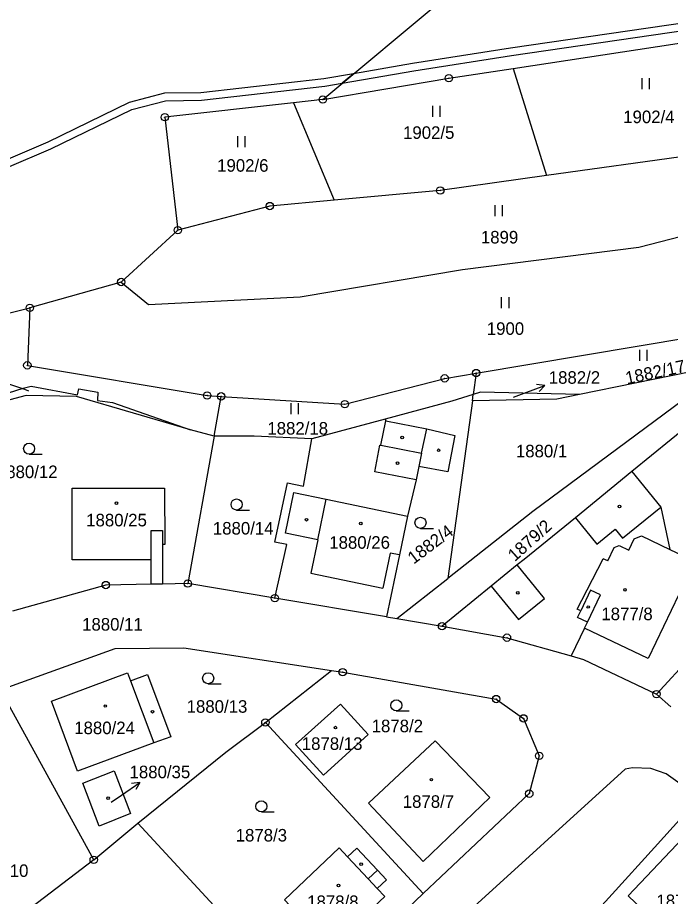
# Model space of a CAD drawing. Extents: x -644096 to -634268, y -1141430 to -1133463.
# Drawn here: x -638186.8 to -638098.4, y -1138869.5 to -1138750.4 of the extents above; entities that cross this region are included whole.
import ezdxf

# ---------------------------------------------------------------- set-up
doc = ezdxf.new("R2010")
doc.units = 0
for name, color, linetype in [('_CIVIL_CONSTRUCTION', 7, 'Continuous'), ('B_Hranice _3D', 7, 'Continuous'), ('M_Svah_Nasyp', 7, 'Continuous'), ('M_Svah_Zarez', 7, 'Continuous'), ('svrsek_osa_sjezdy', 7, 'Continuous'), ('svrsek_osa_terminal_VRT', 7, 'Continuous'), ('svrsek_osa_VRT', 7, 'Continuous'), ('svrsek_popisy_VRT', 7, 'Continuous'), ('terminal_VRT', 7, 'Continuous')]:
    doc.layers.add(name, color=color, linetype=linetype)

msp = doc.modelspace()

# ---------------------------------------------------------------- linework, layer by layer
at = {"layer": '_CIVIL_CONSTRUCTION'}
for centre, radius in [((-638128.42, -1138758.62), 0.5), ((-638128.42, -1138758.62), 0.0303), ((-638145.5, -1138761.5), 0.5), ((-638145.5, -1138761.5), 0.0303), ((-638166.89, -1138763.91), 0.5), ((-638166.89, -1138763.91), 0.0303), ((-638129.59, -1138773.83), 0.5), ((-638129.59, -1138773.83), 0.0303), ((-638152.66, -1138775.94), 0.5), ((-638152.66, -1138775.94), 0.0303), ((-638165.13, -1138779.2), 0.5), ((-638165.13, -1138779.2), 0.0303), ((-638172.8, -1138786.23), 0.5), ((-638172.8, -1138786.23), 0.0303), ((-638185.17, -1138789.73), 0.5), ((-638185.17, -1138789.73), 0.0303), ((-638185.5, -1138797.52), 0.5), ((-638185.5, -1138797.52), 0.0303), ((-638124.73, -1138798.56), 0.5), ((-638124.73, -1138798.56), 0.0303), ((-638128.99, -1138799.28), 0.5), ((-638128.99, -1138799.28), 0.0303), ((-638161.15, -1138801.6), 0.5), ((-638161.15, -1138801.6), 0.0303), ((-638159.26, -1138801.72), 0.5), ((-638159.26, -1138801.72), 0.0303), ((-638142.52, -1138802.78), 0.5), ((-638142.52, -1138802.78), 0.0303), ((-638174.88, -1138827.28), 0.5), ((-638163.78, -1138827.08), 0.5), ((-638163.78, -1138827.08), 0.0303), ((-638174.88, -1138827.28), 0.0303), ((-638151.98, -1138829.06), 0.5), ((-638151.98, -1138829.06), 0.0303), ((-638129.35, -1138832.85), 0.5), ((-638129.35, -1138832.85), 0.0303), ((-638120.56, -1138834.41), 0.5), ((-638120.56, -1138834.41), 0.0303), ((-638142.8, -1138839.08), 0.5), ((-638142.8, -1138839.08), 0.0303), ((-638122.02, -1138842.72), 0.5), ((-638122.02, -1138842.72), 0.0303), ((-638100.32, -1138842.05), 0.5), ((-638100.32, -1138842.05), 0.0303), ((-638118.32, -1138845.34), 0.5), ((-638153.27, -1138845.89), 0.5), ((-638153.27, -1138845.89), 0.0303), ((-638118.32, -1138845.34), 0.0303), ((-638116.19, -1138850.42), 0.5), ((-638116.19, -1138850.42), 0.0303), ((-638117.54, -1138855.54), 0.5), ((-638117.54, -1138855.54), 0.0303), ((-638176.51, -1138864.49), 0.5), ((-638176.51, -1138864.49), 0.0303)]:
    msp.add_circle(centre, radius, dxfattribs=at)
at = {"layer": 'B_Hranice _3D'}
msp.add_lwpolyline([(-638141.33, -1138758.02), (-638142.88, -1138759.31), (-638133.19, -1138757.62), (-638119.96, -1138755.53), (-638096.07, -1138752.08), (-638090.16, -1138751.66), (-638088.33, -1138752.5), (-638087.9, -1138752.78), (-638086.27, -1138752.64), (-638087.85, -1138751.62), (-638089.98, -1138750.64), (-638096.17, -1138751.08), (-638120.1, -1138754.55), (-638133.35, -1138756.64)], close=True, dxfattribs=at)
msp.add_lwpolyline([(-638194.19, -1138773.25), (-638182.3, -1138768.2), (-638171.37, -1138762.86), (-638166.8, -1138761.67), (-638161.94, -1138761.61), (-638145.23, -1138759.72), (-638142.88, -1138759.31), (-638141.33, -1138758.02), (-638145.37, -1138758.72), (-638162, -1138760.61), (-638166.94, -1138760.67), (-638171.71, -1138761.92), (-638182.72, -1138767.29), (-638194.57, -1138772.33)], dxfattribs=at)
at = {"layer": 'M_Svah_Nasyp'}
for p, q in [((-638137.62, -1138808.34), (-638136.97, -1138805.05)), ((-638132.15, -1138809.43), (-638131.42, -1138806.13)), ((-638138.46, -1138811.94), (-638137.78, -1138808.31)), ((-638137.78, -1138808.31), (-638137.62, -1138808.34)), ((-638137.62, -1138808.34), (-638132.15, -1138809.43)), ((-638132.15, -1138809.43), (-638132.5, -1138811.21)), ((-638132.86, -1138813.02), (-638138.46, -1138811.94)), ((-638150.55, -1138820.24), (-638149.41, -1138814.76)), ((-638149.41, -1138814.76), (-638145.03, -1138815.66)), ((-638146.16, -1138821.15), (-638145.03, -1138815.66)), ((-638145.03, -1138815.66), (-638134.04, -1138817.94)), ((-638104.92, -1138820.94), (-638099.72, -1138816.74)), ((-638111.3, -1138818.16), (-638108.4, -1138821.73)), ((-638168.72, -1138819.9), (-638167.19, -1138819.9)), ((-638168.72, -1138823.87), (-638168.72, -1138819.9)), ((-638167.19, -1138819.9), (-638167.19, -1138821.79)), ((-638108.4, -1138821.73), (-638105.92, -1138819.71)), ((-638105.92, -1138819.71), (-638104.92, -1138820.94)), ((-638146.16, -1138821.15), (-638150.55, -1138820.24)), ((-638146.16, -1138821.15), (-638147.1, -1138825.67)), ((-638136.37, -1138822.95), (-638137.35, -1138827.69)), ((-638135.13, -1138823.21), (-638136.37, -1138822.95)), ((-638115.49, -1138829.11), (-638119.16, -1138824.55)), ((-638110.43, -1138829.31), (-638107.54, -1138823.71)), ((-638106.9, -1138824.01), (-638107.54, -1138823.71)), ((-638147.1, -1138825.67), (-638137.35, -1138827.69)), ((-638122.69, -1138827.43), (-638119.02, -1138831.96)), ((-638109.23, -1138827.96), (-638110.58, -1138830.78)), ((-638107.89, -1138828.6), (-638109.23, -1138827.96)), ((-638119.02, -1138831.96), (-638115.49, -1138829.11)), ((-638111.07, -1138830.54), (-638110.43, -1138829.31)), ((-638109.66, -1138832.31), (-638107.89, -1138828.6)), ((-638110.58, -1138830.78), (-638111.07, -1138830.54)), ((-638111.01, -1138831.67), (-638110.58, -1138830.78)), ((-638109.66, -1138832.31), (-638111.01, -1138831.67)), ((-638110.05, -1138833.12), (-638109.66, -1138832.31)), ((-638171.52, -1138840.24), (-638168.38, -1138848.67)), ((-638142.14, -1138864.1), (-638139.35, -1138867.07)), ((-638139.35, -1138867.07), (-638138.1, -1138865.9)), ((-638139.35, -1138867.07), (-638138.12, -1138868.38))]:
    msp.add_line(p, q, dxfattribs=at)
msp.add_lwpolyline([(-638106.9, -1138824.01), (-638106.04, -1138822.18), (-638105.39, -1138821.91), (-638104.06, -1138822.54), (-638103.32, -1138821.03), (-638102.33, -1138820.62), (-638098.49, -1138822.46)], dxfattribs=at)
at = {"layer": 'M_Svah_Zarez'}
for centre in [(-638134.76, -1138807.29), (-638129.81, -1138809.02), (-638135.37, -1138810.77), (-638173.44, -1138816.18), (-638105.32, -1138816.63), (-638147.71, -1138818.43), (-638140.36, -1138818.94), (-638119.1, -1138828.34), (-638104.58, -1138827.93), (-638109.55, -1138830.25), (-638174.94, -1138843.67), (-638168.55, -1138844.44), (-638143.79, -1138846.59), (-638130.8, -1138853.64), (-638174.57, -1138856.16), (-638140.3, -1138865.1), (-638143.38, -1138867.97)]:
    msp.add_circle(centre, 0.175, dxfattribs=at)
at = {"layer": 'svrsek_osa_sjezdy'}
for p, q in [((-638102.25, -1138760.12), (-638102.25, -1138758.62)), ((-638101.25, -1138760.12), (-638101.25, -1138758.62)), ((-638130.61, -1138763.85), (-638130.61, -1138762.35)), ((-638129.61, -1138763.85), (-638129.61, -1138762.35)), ((-638157.01, -1138767.96), (-638157.01, -1138766.46)), ((-638156.01, -1138767.96), (-638156.01, -1138766.46)), ((-638122.15, -1138777.33), (-638122.15, -1138775.83)), ((-638121.15, -1138777.33), (-638121.15, -1138775.83)), ((-638121.28, -1138789.78), (-638121.28, -1138788.28)), ((-638120.28, -1138789.78), (-638120.28, -1138788.28)), ((-638102.57, -1138796.91), (-638102.57, -1138795.41)), ((-638101.57, -1138796.91), (-638101.57, -1138795.41)), ((-638149.78, -1138804.14), (-638149.78, -1138802.64)), ((-638148.78, -1138804.14), (-638148.78, -1138802.64)), ((-638185.26, -1138809.55), (-638183.51, -1138809.55)), ((-638157.17, -1138817.12), (-638155.42, -1138817.12)), ((-638132.27, -1138819.6), (-638130.52, -1138819.6)), ((-638161.02, -1138840.65), (-638159.27, -1138840.65)), ((-638135.54, -1138844.33), (-638133.79, -1138844.33)), ((-638153.81, -1138858.01), (-638152.06, -1138858.01))]:
    msp.add_line(p, q, dxfattribs=at)
for centre in [(-638185.26, -1138808.8), (-638157.17, -1138816.37), (-638132.27, -1138818.85), (-638161.02, -1138839.9), (-638135.54, -1138843.58), (-638153.81, -1138857.26)]:
    msp.add_circle(centre, 0.75, dxfattribs=at)
at = {"layer": 'svrsek_osa_terminal_VRT'}
msp.add_arc((-642050.26, -1145189.6), 8802.25, 41.413152, 75.317049, dxfattribs=at)
at = {"layer": 'svrsek_popisy_VRT'}
for p, q in [((-638185.86, -1138800.81), (-638188.7, -1138799.83)), ((-638185.31, -1138801), (-638185.86, -1138800.81)), ((-638118.24, -1138801.3), (-638115.44, -1138800.23)), ((-638115.44, -1138800.23), (-638116.55, -1138800.12)), ((-638115.44, -1138800.23), (-638116.19, -1138801.05)), ((-638119.67, -1138801.84), (-638118.24, -1138801.3)), ((-638172.74, -1138855.73), (-638170.28, -1138854.01)), ((-638170.28, -1138854.01), (-638171.39, -1138854.17)), ((-638170.28, -1138854.01), (-638170.82, -1138854.99)), ((-638174.15, -1138856.7), (-638172.74, -1138855.73))]:
    msp.add_line(p, q, dxfattribs=at)
at = {"layer": 'terminal_VRT'}
for p, q in [((-638145.5, -1138761.5), (-638102.91, -1138725.95)), ((-638119.7, -1138757.29), (-638115.21, -1138771.82)), ((-638145.5, -1138761.5), (-638149.46, -1138761.95)), ((-638149.46, -1138761.95), (-638143.95, -1138775.14)), ((-638085.27, -1138767.62), (-638115.21, -1138771.82)), ((-638165.13, -1138779.2), (-638172.8, -1138786.23)), ((-638172.8, -1138786.23), (-638185.17, -1138789.73)), ((-638124.73, -1138798.56), (-638089.6, -1138792.67)), ((-638124.73, -1138798.56), (-638125.15, -1138801.46)), ((-638095.32, -1138798.33), (-638110.76, -1138801.48)), ((-638160.2, -1138807.13), (-638159.26, -1138801.72)), ((-638125.24, -1138802.32), (-638125.15, -1138801.46)), ((-638125.24, -1138802.32), (-638128.57, -1138826.39)), ((-638093.61, -1138803.72), (-638103.64, -1138811.92)), ((-638137.07, -1138804.81), (-638147, -1138807.49)), ((-638160.2, -1138807.13), (-638163.43, -1138806.26)), ((-638160.2, -1138807.13), (-638163.78, -1138827.08)), ((-638080.33, -1138820.32), (-638100.32, -1138842.05)), ((-638151.98, -1138829.06), (-638150.37, -1138821.81)), ((-638167.19, -1138827.14), (-638168.72, -1138827.17)), ((-638163.78, -1138827.08), (-638167.19, -1138827.14)), ((-638151.98, -1138829.06), (-638163.78, -1138827.08)), ((-638135.46, -1138831.83), (-638128.57, -1138826.39)), ((-638122.69, -1138827.43), (-638129.35, -1138832.85)), ((-638136.86, -1138831.59), (-638151.98, -1138829.06)), ((-638136.86, -1138831.59), (-638135.46, -1138831.83)), ((-638135.46, -1138831.83), (-638129.35, -1138832.85)), ((-638153.27, -1138845.89), (-638144.34, -1138838.84)), ((-638171.92, -1138839.16), (-638171.52, -1138840.24)), ((-638176.51, -1138864.49), (-638189.14, -1138841.47)), ((-638100.32, -1138842.05), (-638098.37, -1138843.79)), ((-638153.27, -1138845.89), (-638131.89, -1138869.07)), ((-638166.09, -1138847.82), (-638168.38, -1138848.67)), ((-638176.51, -1138864.49), (-638170.55, -1138859.53)), ((-638147.86, -1138884.14), (-638131.89, -1138869.07))]:
    msp.add_line(p, q, dxfattribs=at)
for points in [[(-638119.7, -1138757.29), (-638092.76, -1138753.19), (-638088.87, -1138752.86)], [(-638145.5, -1138761.5), (-638128.42, -1138758.62), (-638119.7, -1138757.29)], [(-638149.46, -1138761.95), (-638166.89, -1138763.91), (-638165.13, -1138779.2)], [(-638115.21, -1138771.82), (-638129.59, -1138773.83), (-638143.95, -1138775.14)], [(-638172.8, -1138786.23), (-638169.08, -1138789.28), (-638148.56, -1138788.25), (-638126.6, -1138784.54), (-638102.72, -1138781.51), (-638081.53, -1138776.03), (-638061.9, -1138774.46)], [(-638143.95, -1138775.14), (-638152.66, -1138775.94), (-638165.13, -1138779.2)], [(-638206.42, -1138796.22), (-638196.05, -1138792.44), (-638185.17, -1138789.73)], [(-638185.17, -1138789.73), (-638185.5, -1138797.52), (-638161.15, -1138801.6), (-638159.26, -1138801.72)], [(-638159.26, -1138801.72), (-638142.52, -1138802.78), (-638128.99, -1138799.28), (-638124.73, -1138798.56)], [(-638201.09, -1138805.83), (-638195.95, -1138803.67), (-638193.8, -1138803.05), (-638186.08, -1138800.62), (-638184.96, -1138800.33), (-638178.69, -1138801.53), (-638178.51, -1138800.68), (-638175.94, -1138801.16), (-638176.01, -1138802.28), (-638173.99, -1138802.57), (-638163.43, -1138806.26)], [(-638094.22, -1138800.38), (-638117.08, -1138817.32), (-638128.57, -1138826.39)], [(-638163.43, -1138806.26), (-638178.85, -1138801.72), (-638185.64, -1138801.62), (-638196.22, -1138804.42), (-638200.76, -1138806.44)], [(-638125.15, -1138801.46), (-638128.03, -1138802.37), (-638137.07, -1138804.81)], [(-638110.76, -1138801.48), (-638113.83, -1138802.11), (-638125.24, -1138802.32)], [(-638110.76, -1138801.48), (-638124.16, -1138801.15), (-638125.15, -1138801.46)], [(-638137.07, -1138804.81), (-638136.97, -1138805.05), (-638131.42, -1138806.13), (-638127.61, -1138807.02), (-638128.58, -1138811.96), (-638132.5, -1138811.21), (-638132.86, -1138813.02)], [(-638147, -1138807.49), (-638154.8, -1138807.13), (-638160.2, -1138807.13)], [(-638150.37, -1138821.81), (-638151.98, -1138821.48), (-638150.29, -1138813.42), (-638148.13, -1138813.87), (-638147, -1138807.49)], [(-638103.64, -1138811.92), (-638111.3, -1138818.16), (-638118.23, -1138823.8), (-638119.16, -1138824.55), (-638122.69, -1138827.43)], [(-638103.64, -1138811.92), (-638099.72, -1138816.74), (-638098.49, -1138822.46), (-638095, -1138824.14)], [(-638132.86, -1138813.02), (-638134.04, -1138817.94), (-638135.13, -1138823.21), (-638136.86, -1138831.59)], [(-638168.72, -1138827.17), (-638168.72, -1138823.87), (-638179.41, -1138823.87), (-638179.41, -1138814.14), (-638166.93, -1138814.14), (-638166.88, -1138821.79), (-638167.19, -1138821.79), (-638167.19, -1138827.14)], [(-638095, -1138824.14), (-638097.31, -1138828.58), (-638101.43, -1138837.24), (-638110.05, -1138833.12), (-638111.85, -1138836.88)], [(-638168.72, -1138827.17), (-638174.88, -1138827.28), (-638187.52, -1138830.82)], [(-638129.35, -1138832.85), (-638120.56, -1138834.41), (-638111.85, -1138836.88)], [(-638189.14, -1138841.47), (-638173.63, -1138835.88), (-638164.29, -1138835.8), (-638144.34, -1138838.84)], [(-638111.85, -1138836.88), (-638110.18, -1138837.35), (-638100.32, -1138842.05)], [(-638144.34, -1138838.84), (-638142.8, -1138839.08), (-638122.02, -1138842.72), (-638118.32, -1138845.34), (-638116.19, -1138850.42), (-638117.54, -1138855.54), (-638131.89, -1138869.07)], [(-638168.38, -1138848.67), (-638178.69, -1138852.51), (-638182.23, -1138843), (-638171.92, -1138839.16)], [(-638171.52, -1138840.24), (-638169.23, -1138839.39), (-638166.09, -1138847.82)], [(-638149.2, -1138848.86), (-638143.11, -1138843.41), (-638139.35, -1138847.52), (-638145.41, -1138853.03), (-638149.2, -1138848.86)], [(-638170.55, -1138859.53), (-638158.62, -1138849.91), (-638153.27, -1138845.89)], [(-638130.27, -1138848.4), (-638122.89, -1138856.04), (-638131.92, -1138864.71), (-638139.3, -1138856.84), (-638130.27, -1138848.4)], [(-638094.65, -1138856.3), (-638094.88, -1138855.8), (-638098.99, -1138852.85), (-638101.09, -1138852.13), (-638103.58, -1138852.06), (-638104.54, -1138852.22), (-638126.99, -1138872.61), (-638135.53, -1138881.7)], [(-638171.54, -1138858.21), (-638175.78, -1138859.93), (-638177.97, -1138854.1), (-638173.75, -1138852.44), (-638171.54, -1138858.21)], [(-638110.01, -1138873.2), (-638106.32, -1138869.14), (-638100.57, -1138862.82), (-638094.65, -1138856.3)], [(-638170.55, -1138859.53), (-638167.82, -1138862.48), (-638147.86, -1138884.14)], [(-638096.76, -1138861.59), (-638104.13, -1138869.38), (-638097.45, -1138875.74), (-638093.01, -1138871.12), (-638090.62, -1138873.24), (-638085.95, -1138868.24), (-638088.19, -1138866.09), (-638090.03, -1138867.98), (-638096.76, -1138861.59)], [(-638140.89, -1138862.92), (-638138.1, -1138865.9), (-638136.87, -1138867.21), (-638138.12, -1138868.38), (-638137.1, -1138869.47), (-638144.55, -1138876.46), (-638150.7, -1138869.91), (-638143.29, -1138862.88), (-638142.14, -1138864.1), (-638140.89, -1138862.92)], [(-638176.51, -1138864.49), (-638186.62, -1138872.22), (-638183.84, -1138875.16)]]:
    msp.add_lwpolyline(points, dxfattribs=at)

# ---------------------------------------------------------------- texts
at = {"layer": 'svrsek_osa_VRT'}
for s, p in [('1902/4', (-638104.82, -1138764.71)), ('1902/5', (-638134.63, -1138766.84)), ('1902/6', (-638159.8, -1138771.29)), ('1899', (-638124.09, -1138781.01)), ('1900', (-638123.29, -1138793.39)), ('1882/2', (-638114.9, -1138800.01)), ('1882/18', (-638153, -1138806.9)), ('1880/1', (-638119.35, -1138809.98)), ('1880/12', (-638189.62, -1138812.79)), ('1880/25', (-638177.53, -1138819.33)), ('1880/14', (-638160.38, -1138820.44)), ('1880/26', (-638144.62, -1138822.36)), ('1877/8', (-638107.78, -1138832.04)), ('1880/11', (-638178.08, -1138833.45)), ('1880/13', (-638163.93, -1138844.58)), ('1880/24', (-638179.15, -1138847.48)), ('1878/2', (-638138.88, -1138847.22)), ('1878/13', (-638148.34, -1138849.61)), ('1880/35', (-638171.66, -1138853.45)), ('1878/7', (-638134.67, -1138857.46)), ('1878/3', (-638157.29, -1138862.02)), ('1880/10', (-638193.57, -1138866.82)), ('1878/8', (-638147.61, -1138871.03)), ('1874/33', (-638100.32, -1138870.9))]:
    msp.add_text(s, height=1.7, dxfattribs=at).set_placement(p)
for s, rotation, p in [('1882/17', 12, (-638104.33, -1138800.11)), ('1879/2', 42, (-638119.5, -1138824.18)), ('1882/4', 37, (-638133.2, -1138824.53))]:
    msp.add_text(s, height=1.7, rotation=rotation, dxfattribs=at).set_placement(p)

doc.saveas('drawing.dxf')
